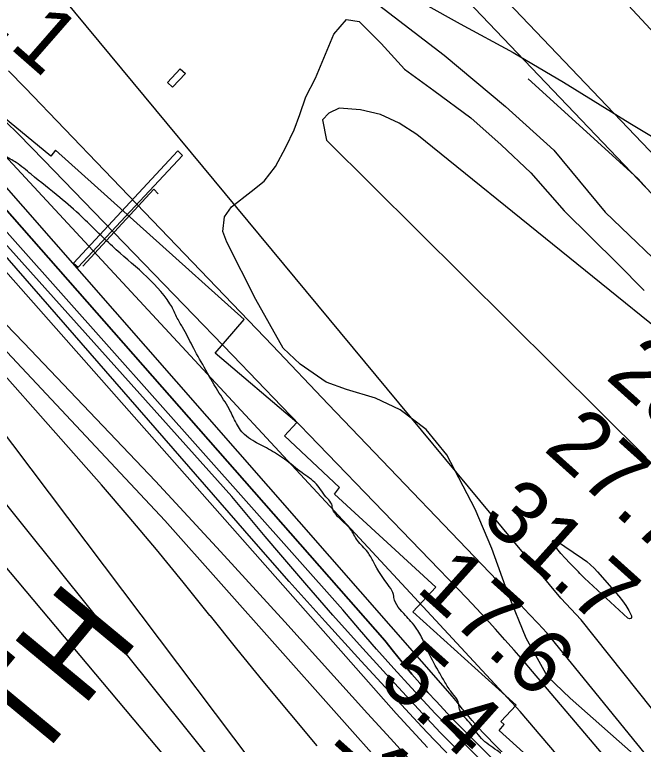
# Model space of a CAD drawing. Extents: x 3355677 to 3393573, y 612928 to 638357.
# Drawn here: x 3376663 to 3377327, y 619755 to 620525 of the extents above; entities that cross this region are included whole.
import ezdxf

# ---------------------------------------------------------------- set-up
doc = ezdxf.new("R2010")
doc.units = 0
for name, color, linetype in [('V-BLDG-OTLN', 7, 'Continuous'), ('V-CHAN-DOCK', 7, 'Continuous'), ('V-CHAN-NAID', 7, 'Continuous'), ('V-FLOD-BASE', 7, 'Continuous'), ('V-LEVE-TOET', 7, 'Continuous'), ('V-RIVR-EDGE', 7, 'Continuous'), ('V-RIVR-RANG', 7, 'Continuous'), ('V-ROAD-CNTR', 7, 'Continuous'), ('V-RRAP-RVMT', 7, 'Continuous'), ('V-SITE-STRC', 7, 'Continuous'), ('V-SITE-VEGE', 7, 'Continuous'), ('V-SURV-LINE', 7, 'Continuous'), ('V-TOPO-DPTH', 7, 'Continuous'), ('V-TOPO-MAJR', 7, 'Continuous'), ('V-TOPO-MINR', 7, 'Continuous'), ('V-TOPO-WATR', 7, 'Continuous')]:
    doc.layers.add(name, color=color, linetype=linetype)

msp = doc.modelspace()

# ---------------------------------------------------------------- linework, layer by layer
at = {"layer": 'V-BLDG-OTLN'}
msp.add_lwpolyline([(3376824.51, 620453.53), (3376837.98, 620467.78), (3376843.34, 620462.71), (3376829.87, 620448.46)], close=True, dxfattribs=at)
at = {"layer": 'V-CHAN-DOCK'}
msp.add_lwpolyline([(3376814.58, 620335.82), (3376810.06, 620341.01), (3376734.97, 620259.69)], dxfattribs=at)
at = {"layer": 'V-FLOD-BASE'}
msp.add_lwpolyline([(3377205.15, 620457.26), (3377320.71, 620352.07), (3377386.63, 620279.32), (3377468.72, 620181.59), (3377480.66, 620166.34), (3377493.33, 620144.12), (3377505.3, 620123.3), (3377517.23, 620108.74)], dxfattribs=at)
at = {"layer": 'V-LEVE-TOET'}
for points in [[(3378038.74, 619743.25), (3377988.98, 619792.41), (3377928.69, 619855.45), (3377869.08, 619921.27), (3377826.3, 619968.39), (3377777.2, 620023.83), (3377729.49, 620079.97), (3377690.22, 620122.92), (3377577.32, 620245.56), (3377527.79, 620287), (3377507.42, 620316.14), (3377475.13, 620355.66), (3377409.21, 620429.11), (3377278.08, 620570.44), (3377180.64, 620671.57), (3377086.67, 620773.41), (3376989.92, 620874.54), (3376924.16, 620920.82), (3376837.35, 620990.66)], [(3377042.47, 620538.88), (3377116.66, 620482.19), (3377181.08, 620428.24), (3377232.21, 620381.87), (3377286.25, 620316.71), (3377361.92, 620244.02), (3377420.11, 620183.76), (3377443.29, 620152.55), (3377450.32, 620141.44), (3377470.08, 620099.07), (3377476.48, 620077.51), (3377484.2, 620069.2), (3377495.36, 620065.78), (3377524.68, 620056.2), (3377550.55, 620041.03), (3377610.09, 619986.35), (3377750.25, 619848.56), (3377806.33, 619791.77)]]:
    msp.add_lwpolyline(points, dxfattribs=at)
at = {"layer": 'V-RIVR-EDGE'}
msp.add_spline([(3378516.49, 618361.05), (3378507.6, 618370.69), (3378490.73, 618386.23), (3378471.74, 618402.14), (3378446.08, 618427.92), (3378423.59, 618453.7), (3378402.15, 618477.72), (3378364.89, 618515.51), (3378349.43, 618530.35), (3378342.04, 618535.3), (3378334.65, 618539.2), (3378327.62, 618546.97), (3378322.71, 618554.38), (3378318.84, 618559.67), (3378306.54, 618572.39), (3378288.96, 618586.53), (3378281.23, 618596.41), (3378275.96, 618603.83), (3378258.04, 618621.84), (3378254.18, 618629.96), (3378247.86, 618638.78), (3378236.96, 618650.79), (3378233.81, 618657.14), (3378231.35, 618661.38), (3378222.57, 618670.56), (3378197.97, 618699.87), (3378183.21, 618714), (3378173.72, 618726.71), (3378162.47, 618734.49), (3378158.95, 618737.67), (3378158.61, 618741.54), (3378158.26, 618744.72), (3378155.81, 618749.66), (3378152.29, 618753.19), (3378146.31, 618755.67), (3378143.5, 618758.85), (3378140, 618769.43), (3378130.53, 618786.72), (3378121.05, 618799.43), (3378116.48, 618802.96), (3378111.54, 618803.33), (3378106.96, 618803.69), (3378107.68, 618808.27), (3378105.22, 618811.8), (3378096.08, 618818.87), (3378090.1, 618823.82), (3378078.84, 618830.54), (3378077.08, 618832.66), (3378071.83, 618844.3), (3378067.97, 618853.12), (3378067.98, 618856.29), (3378066.58, 618858.76), (3378058.13, 618863.01), (3378052.16, 618871.83), (3378044.1, 618888.77), (3378037.43, 618898.65), (3378027.59, 618911.01), (3378012.81, 618918.45), (3378000.84, 618924.11), (3377993.11, 618932.59), (3377988.55, 618941.06), (3377985.4, 618949.52), (3377982.24, 618954.46), (3377974.51, 618963.29), (3377969.24, 618967.89), (3377966.79, 618973.88), (3377960.81, 618977.77), (3377955.52, 618978.84), (3377954.83, 618983.07), (3377951.31, 618985.9), (3377937.58, 618991.22), (3377933.72, 618995.46), (3377918.25, 619012.76), (3377900.33, 619032.19), (3377899.99, 619037.47), (3377897.54, 619041.71), (3377893.67, 619045.59), (3377886.27, 619044.91), (3377882.39, 619044.92), (3377878.87, 619047.39), (3377875.72, 619053.74), (3377866.93, 619063.28), (3377843.02, 619083.78), (3377840.22, 619089.42), (3377839.18, 619096.12), (3377836.71, 619097.89), (3377833.19, 619098.25), (3377832.49, 619100.01), (3377831.44, 619103.89), (3377828.98, 619106.01), (3377820.18, 619110.97), (3377809.64, 619121.21), (3377795.58, 619135.69), (3377778.71, 619154.76), (3377773.79, 619160.41), (3377758.67, 619171.37), (3377751.64, 619178.79), (3377734.41, 619195.04), (3377715.08, 619215.53), (3377698.93, 619236.36), (3377689.44, 619246.6), (3377686.28, 619253.66), (3377675.73, 619259.67), (3377669.05, 619265.33), (3377666.24, 619269.92), (3377662.02, 619272.39), (3377656.38, 619274.17), (3377649.7, 619279.47), (3377628.6, 619296.08), (3377619.46, 619304.56), (3377610.32, 619314.45), (3377594.85, 619326.47), (3377585.71, 619336.01), (3377577.62, 619344.49), (3377561.44, 619355.45), (3377551.95, 619364.63), (3377544.22, 619374.17), (3377540.72, 619384.04), (3377539.32, 619385.81), (3377536.15, 619386.87), (3377528.75, 619389.01), (3377525.59, 619391.83), (3377523.49, 619398.53), (3377519.99, 619409.11), (3377509.1, 619421.12), (3377504.18, 619425.71), (3377489.74, 619431.04), (3377482.35, 619435.28), (3377478.49, 619440.93), (3377476.38, 619443.05), (3377471.46, 619446.94), (3377465.14, 619455.41), (3377463.39, 619460), (3377454.25, 619470.59), (3377432.47, 619495.66), (3377419.12, 619513.31), (3377396.28, 619540.15), (3377376.96, 619562.4), (3377360.09, 619581.12), (3377353.41, 619589.94), (3377348.5, 619598.76), (3377341.83, 619607.59), (3377323.55, 619623.49), (3377313.35, 619633.38), (3377305.61, 619638.33), (3377297.52, 619644.7), (3377297.53, 619647.87), (3377297.54, 619650.69), (3377294.03, 619656.69), (3377285.24, 619666.58), (3377279.28, 619677.16), (3377274.01, 619683.52), (3377265.56, 619688.47), (3377258.89, 619694.83), (3377253.62, 619705.06), (3377251.89, 619714.93), (3377248.03, 619720.93), (3377245.57, 619724.46), (3377241.7, 619727.64), (3377232.89, 619728.37), (3377223.38, 619730.86), (3377212.47, 619733.35), (3377204.37, 619737.6), (3377200.86, 619740.08), (3377195.22, 619741.15), (3377185.71, 619741.17), (3377172.33, 619748.61), (3377155.8, 619761.33), (3377143.16, 619778.28), (3377132.62, 619792.4), (3377131.93, 619797.33), (3377130.18, 619802.27), (3377123.51, 619811.1), (3377116.49, 619822.04), (3377110.17, 619832.98), (3377098.6, 619854.85), (3377095.09, 619862.97), (3377087.73, 619876.73), (3377081.41, 619884.85), (3377075.78, 619891.2), (3377063.5, 619909.91), (3377063.15, 619913.08), (3377058.59, 619921.55), (3377041.74, 619947.67), (3377035.78, 619957.9), (3377024.88, 619970.26), (3377017.51, 619982.26), (3377008.73, 619991.09), (3377000.99, 619999.22), (3376998.89, 620003.1), (3376997.85, 620008.39), (3376993.28, 620014.39), (3376981.69, 620029.57), (3376966.57, 620041.59), (3376947.93, 620056.08), (3376931.04, 620066.69), (3376914.5, 620075.54), (3376905.71, 620081.91), (3376896.22, 620095.67), (3376889.56, 620109.08), (3376877.63, 620128.14), (3376863.24, 620153.19), (3376850.61, 620175.78), (3376840.44, 620195.18), (3376834.13, 620206.12), (3376830.62, 620213.88), (3376827.11, 620219.88), (3376766.3, 620280.64), (3376733.96, 620311.73), (3376710.76, 620332.22), (3376680.51, 620356.61), (3376664.69, 620368.98), (3376652.37, 620376.06), (3376623.52, 620393.4), (3376605.58, 620405.78), (3376585.52, 620418.86), (3376578.14, 620424.17), (3376571.8, 620428.06), (3376565.46, 620427.02), (3376541.18, 620440.12), (3376536.96, 620446.47), (3376535.22, 620453.17), (3376537.71, 620461.97), (3376537.72, 620466.2), (3376535.61, 620469.03), (3376529.98, 620470.8), (3376523.63, 620470.11), (3376520.11, 620471.53), (3376509.21, 620481.07), (3376501.13, 620489.55), (3376495.52, 620499.78), (3376489.55, 620510.72), (3376487.1, 620514.95), (3376486.05, 620518.13), (3376484.29, 620520.6), (3376464.95, 620537.91), (3376449.83, 620547.47), (3376433.64, 620556.31), (3376408.32, 620577.17), (3376393.54, 620585.66), (3376376.29, 620593.81), (3376351.66, 620606.2), (3376335.11, 620613.29), (3376324.56, 620620.01), (3376307.31, 620625.34), (3376296.04, 620630.65), (3376270.36, 620648.34), (3376252.78, 620662.12), (3376242.94, 620672.72), (3376238.01, 620675.9), (3376233.43, 620676.62), (3376229.56, 620679.09), (3376210.93, 620695.35), (3376192.64, 620709.84), (3376157.47, 620736.71), (3376139.88, 620750.14), (3376127.93, 620761.8), (3376118.44, 620769.58), (3376106.12, 620776.3), (3376072.01, 620806.34), (3376048.47, 620834.23), (3376004.89, 620878.04), (3375983.1, 620902.76), (3375960.97, 620929.59), (3375953.95, 620939.83), (3375949.03, 620948.3), (3375944.83, 620957.82), (3375936.05, 620971.59), (3375912.87, 621001.6), (3375906.89, 621006.9), (3375899.52, 621016.43), (3375896.01, 621023.48), (3375881.26, 621042.55), (3375856.32, 621075.38), (3375835.59, 621097.28), (3375809.57, 621122.72), (3375786.01, 621142.15), (3375742.74, 621169.75), (3375706.5, 621193.09), (3375654.8, 621233.74), (3375605.57, 621273.68), (3375571.82, 621307.24), (3375559.88, 621321.37), (3375554.61, 621330.89), (3375550.75, 621336.89), (3375547.94, 621339.72), (3375541.25, 621342.56), (3375536.33, 621345.74), (3375533.51, 621347.86), (3375528.24, 621352.81), (3375524.03, 621359.16), (3375521.22, 621361.99), (3375518.76, 621365.16), (3375514.54, 621369.76), (3375499.05, 621375.43), (3375478.63, 621382.53), (3375451.52, 621393.17), (3375434.62, 621398.5), (3375424.77, 621404.51), (3375412.44, 621407.36), (3375405.76, 621410.55), (3375395.2, 621414.45), (3375385.69, 621417.29), (3375374.07, 621420.49), (3375363.5, 621420.87), (3375351.51, 621419.14), (3375336.69, 621411.07), (3375326.11, 621405.81), (3375315.54, 621405.48), (3375306.73, 621408.33), (3375297.58, 621412.93), (3375285.62, 621419.3), (3375281.41, 621425.65), (3375276.14, 621431.66), (3375271.91, 621433.78), (3375264.16, 621435.21), (3375259.93, 621435.22), (3375254.65, 621435.24), (3375251.48, 621435.24), (3375245.49, 621436.31), (3375239.86, 621437.74), (3375215.21, 621444.49), (3375187.39, 621452.67), (3375156.75, 621461.2), (3375150.77, 621464.74), (3375147.25, 621465.8), (3375142.67, 621466.87), (3375137.39, 621467.94), (3375132.1, 621468.31), (3375129.64, 621468.32), (3375105.35, 621477.18), (3375084.93, 621485.69), (3375080.36, 621489.23), (3375075.08, 621491.35), (3375067.33, 621492.43), (3375058.88, 621497.03), (3375037.06, 621506.95), (3374951.91, 621556.5), (3374890.69, 621595.76), (3374838.99, 621635), (3374815.41, 621649.51), (3374801.34, 621657.65)], degree=3, dxfattribs=at)
at = {"layer": 'V-ROAD-CNTR'}
for points in [[(3376748.36, 620623.66), (3376785.96, 620626.67), (3376841.69, 620626.31), (3376883.52, 620620.98), (3376920.49, 620612.15), (3376975.64, 620592.28), (3377026.61, 620573.08), (3377058.75, 620557.25), (3377133.54, 620515.21), (3377189.45, 620484.9), (3377242.58, 620453.87)], [(3377242.58, 620453.87), (3377312.5, 620410.4), (3377410.38, 620351.78), (3377483.09, 620307.63), (3377510.34, 620293.86), (3377527.79, 620287), (3377542.44, 620285), (3377557.06, 620285.09), (3377573.76, 620287.98)]]:
    msp.add_lwpolyline(points, dxfattribs=at)
at = {"layer": 'V-RRAP-RVMT'}
for p, q in [((3376701.37, 620375.82), (3376599.84, 620458.47)), ((3376706.26, 620382.04), (3376701.37, 620375.82)), ((3376905.46, 620203.33), (3376706.26, 620382.04)), ((3376874.91, 620167.79), (3376905.46, 620203.33)), ((3376960.82, 620094.78), (3376874.91, 620167.79)), ((3376947.89, 620080.54), (3376960.82, 620094.78)), ((3377006.09, 620026.18), (3376947.89, 620080.54)), ((3377000.59, 620019.15), (3377006.09, 620026.18)), ((3377107.6, 619921.07), (3377000.59, 620019.15)), ((3377083.41, 619895.01), (3377107.6, 619921.07)), ((3377192.3, 619796.42), (3377083.41, 619895.01)), ((3377176.31, 619779.28), (3377192.3, 619796.42)), ((3377179.95, 619776.09), (3377176.31, 619779.28)), ((3377174.47, 619769.89), (3377179.95, 619776.09)), ((3377224.22, 619725), (3377174.47, 619769.89))]:
    msp.add_line(p, q, dxfattribs=at)
at = {"layer": 'V-SITE-STRC'}
msp.add_line((3376725.16, 620262.87), (3376730.07, 620258.5), dxfattribs=at)
msp.add_lwpolyline([(3376730.07, 620258.5), (3376840.34, 620376.5), (3376835.42, 620381.36), (3376725.16, 620262.87)], dxfattribs=at)
at = {"layer": 'V-SITE-VEGE'}
for p, q in [((3376999.95, 620504.43), (3377013.54, 620519.98)), ((3377013.54, 620519.98), (3377026.65, 620517.68)), ((3377026.65, 620517.68), (3377049.99, 620494.61)), ((3376980.6, 620457.9), (3376999.95, 620504.43)), ((3377049.99, 620494.61), (3377074.55, 620467.39)), ((3377074.55, 620467.39), (3377105.63, 620444.97)), ((3376970.6, 620438.2), (3376980.6, 620457.9)), ((3377105.63, 620444.97), (3377144.48, 620416.04)), ((3376964.17, 620419.72), (3376970.6, 620438.2)), ((3376958.31, 620403.62), (3376964.17, 620419.72)), ((3377144.48, 620416.04), (3377176.78, 620387.68)), ((3376949.5, 620385.12), (3376958.31, 620403.62)), ((3377176.78, 620387.68), (3377207.9, 620358.11)), ((3376938.31, 620364.83), (3376949.5, 620385.12)), ((3376926.51, 620349.28), (3376938.31, 620364.83)), ((3377207.9, 620358.11), (3377243.24, 620317.86)), ((3376912.89, 620338.49), (3376926.51, 620349.28)), ((3376892.16, 620322.3), (3376912.89, 620338.49)), ((3376884.49, 620311.55), (3376892.16, 620322.3)), ((3377243.24, 620317.86), (3377299.51, 620262.27)), ((3376882.8, 620296.06), (3376884.49, 620311.55)), ((3376887.03, 620284.78), (3376882.8, 620296.06)), ((3376917.74, 620224.28), (3376887.03, 620284.78)), ((3377299.51, 620262.27), (3377327.65, 620233.88)), ((3376946.6, 620173.28), (3376917.74, 620224.28)), ((3376964.56, 620156.13), (3376946.6, 620173.28)), ((3376992.04, 620137.25), (3376964.56, 620156.13)), ((3377013.51, 620129.65), (3376992.04, 620137.25)), ((3377043.91, 620120.31), (3377013.51, 620129.65)), ((3377070.17, 620107.98), (3377043.91, 620120.31)), ((3377097.66, 620087.32), (3377070.17, 620107.98)), ((3377119.24, 620060.67), (3377097.66, 620087.32)), ((3377149.34, 620003.13), (3377119.24, 620060.67)), ((3377166.84, 619961.59), (3377149.34, 620003.13)), ((3377184.39, 619912.9), (3377166.84, 619961.59)), ((3377203.11, 619867.2), (3377184.39, 619912.9)), ((3377225.37, 619826.87), (3377203.11, 619867.2)), ((3377249.31, 619803.81), (3377225.37, 619826.87)), ((3377325.88, 619736.44), (3377249.31, 619803.81))]:
    msp.add_line(p, q, dxfattribs=at)
at = {"layer": 'V-SURV-LINE'}
for points in [[(3376817.2, 620922.09), (3378379.59, 619286.69)], [(3378357.88, 619265.98), (3376795.5, 620901.38)]]:
    msp.add_lwpolyline(points, dxfattribs=at)
at = {"layer": 'V-TOPO-DPTH'}
for points in [[(3378514.15, 618361.04), (3378556.16, 618361.15), (3378222.56, 618712.12), (3378209.07, 618726.29), (3378195.58, 618740.46), (3378182.07, 618754.61), (3378168.56, 618768.76), (3377994.99, 618950.3), (3377937.03, 619010.72), (3377878.95, 619071.02), (3377820.68, 619131.14), (3377762.28, 619191.13), (3377673.92, 619281.62), (3377659.61, 619296.27), (3377645.29, 619310.92), (3377630.96, 619325.57), (3377616.64, 619340.21), (3377422.93, 619538.09), (3377378.33, 619584.6), (3377334.39, 619631.71), (3377291.44, 619679.73), (3377249.15, 619728.35), (3377196.86, 619789.73), (3376629.45, 620400.83)], [(3376591.11, 620390.31), (3377053.83, 619864.54), (3377062.93, 619853.16), (3377072.1, 619841.85), (3377074.28, 619839.18), (3377082.5, 619829.32), (3377090.85, 619819.57), (3377099.4, 619809.99), (3377108.06, 619800.52), (3377119.94, 619787.8), (3377122.78, 619784.79), (3377125.64, 619781.8), (3377128.53, 619778.84), (3377131.44, 619775.89), (3377310.92, 619596.21)], [(3376591.11, 620390.31), (3377053.83, 619864.54), (3377062.93, 619853.16), (3377072.1, 619841.85), (3377074.28, 619839.18), (3377082.5, 619829.32), (3377090.85, 619819.57), (3377099.4, 619809.99), (3377108.06, 619800.52), (3377119.94, 619787.8), (3377122.78, 619784.79), (3377125.64, 619781.8), (3377128.53, 619778.84), (3377131.44, 619775.89), (3377310.92, 619596.21)], [(3377132.12, 619747.52), (3377122.42, 619757.43), (3377112.79, 619767.4), (3377103.26, 619777.46), (3377093.79, 619787.58), (3377055.5, 619828.92), (3377027.16, 619859.96), (3376999.12, 619891.26), (3376971.53, 619922.96), (3376944.24, 619954.92), (3376927.69, 619974.58), (3376892.47, 620016.68), (3376573.41, 620371.98)], [(3377132.12, 619747.52), (3377122.42, 619757.43), (3377112.79, 619767.4), (3377103.26, 619777.46), (3377093.79, 619787.58), (3377055.5, 619828.92), (3377027.16, 619859.96), (3376999.12, 619891.26), (3376971.53, 619922.96), (3376944.24, 619954.92), (3376927.69, 619974.58), (3376892.47, 620016.68), (3376573.41, 620371.98)], [(3376602.77, 620311.43), (3377065.84, 619787.52), (3377082.35, 619769.66), (3377098.98, 619751.91)], [(3377098.98, 619751.91), (3377082.35, 619769.66), (3377065.84, 619787.52), (3376602.77, 620311.43)], [(3377059.32, 619724), (3376821.66, 619991.29), (3376535.03, 620296.72)], [(3376535.03, 620296.72), (3376821.66, 619991.29), (3377059.32, 619724)], [(3376558.33, 620297.32), (3376672.9, 620178.87), (3376811.85, 620032.74), (3376880.33, 619958.74), (3376948.31, 619884.27), (3377035.61, 619787.65), (3377059.69, 619761.26), (3377083.94, 619735.03)], [(3376558.33, 620297.32), (3376672.9, 620178.87), (3376811.85, 620032.74), (3376880.33, 619958.74), (3376948.31, 619884.27), (3377035.61, 619787.65), (3377059.69, 619761.26), (3377083.94, 619735.03)]]:
    msp.add_lwpolyline(points, dxfattribs=at)
at = {"layer": 'V-TOPO-MAJR'}
for points in [[(3377683.18, 619356.5), (3377261.04, 619886.42), (3377239.44, 619909.23), (3376702.95, 620556.88), (3376683.28, 620572.93), (3376662.36, 620587.59)], [(3377392.2, 620152.34), (3377087.63, 620398.47), (3377068.91, 620410.52), (3377049.2, 620419.65), (3377028.01, 620424.42), (3377005.82, 620426.28), (3376994.72, 620420.98), (3376988.05, 620413.91), (3376992.46, 620392.72), (3377329.59, 620057.71)], [(3376982.58, 619753.64), (3376953.97, 619787.56), (3376925.59, 619821.67), (3376897.55, 619856.05), (3376869.73, 619890.62), (3376869.23, 619891.24), (3376841.13, 619926.09), (3376812.74, 619960.7), (3376783.93, 619994.96), (3376754.83, 620028.99), (3376590.84, 620213.83)]]:
    msp.add_lwpolyline(points, dxfattribs=at)
at = {"layer": 'V-TOPO-MINR'}
for points in [[(3377535.89, 619490.6), (3377224.89, 619872.72), (3377215.65, 619882.59), (3377206.36, 619892.42), (3377197.04, 619902.21), (3376994.22, 620114.13), (3376935.16, 620175.8), (3376876.09, 620237.46), (3376817, 620299.09), (3376757.88, 620360.7), (3376674.39, 620447.69), (3376656.78, 620465.57)], [(3377469.88, 619525.5), (3377209.73, 619831.83), (3377200.12, 619843.14), (3377190.44, 619854.4), (3377180.64, 619865.55), (3377170.77, 619876.64), (3377160.78, 619887.63), (3377150.72, 619898.54), (3377140.54, 619909.35), (3376944.87, 620112.09), (3376893.33, 620165.41), (3376841.79, 620218.72), (3376694.12, 620371.42), (3376680.71, 620385.17), (3376667.23, 620398.84), (3376653.64, 620412.4)], [(3377565.96, 619324.7), (3377131.78, 619761.99), (3377125.54, 619768.34), (3377119.34, 619774.73), (3377113.19, 619781.18), (3377107.09, 619787.67), (3377081.85, 619814.79), (3377063.33, 619835.02), (3377045.05, 619855.46), (3377027.12, 619876.21), (3377009.44, 619897.17), (3376564.05, 620397.04)], [(3377617.01, 619314.73), (3377168.34, 619756.44), (3377162.59, 619762.23), (3377156.93, 619768.12), (3377151.41, 619774.14), (3377145.98, 619780.24), (3377140.69, 619786.47), (3377135.48, 619792.75), (3377130.39, 619799.15), (3377125.39, 619805.6), (3376607.2, 620396.53)], [(3378556.16, 618361.15), (3378222.56, 618712.12), (3378209.07, 618726.29), (3378195.58, 618740.46), (3378182.07, 618754.61), (3378168.56, 618768.76), (3377994.99, 618950.3), (3377937.03, 619010.72), (3377878.95, 619071.02), (3377820.68, 619131.14), (3377762.28, 619191.13), (3377673.92, 619281.62), (3377659.61, 619296.27), (3377645.29, 619310.92), (3377630.96, 619325.57), (3377616.64, 619340.21), (3377422.93, 619538.09), (3377378.33, 619584.6), (3377334.39, 619631.71), (3377291.44, 619679.73), (3377249.15, 619728.35), (3377196.86, 619789.73), (3376629.45, 620400.83)], [(3377132.12, 619747.52), (3377122.42, 619757.43), (3377112.79, 619767.4), (3377103.26, 619777.46), (3377093.79, 619787.58), (3377055.5, 619828.92), (3377027.16, 619859.96), (3376999.12, 619891.26), (3376971.53, 619922.96), (3376944.24, 619954.92), (3376927.69, 619974.58), (3376892.47, 620016.68), (3376573.41, 620371.98)], [(3377119.18, 619746.11), (3377106.02, 619759.8), (3377092.99, 619773.62), (3377080.06, 619787.53), (3377029.03, 619842.92), (3376990.89, 619884.8), (3376953.06, 619926.95), (3376915.71, 619969.53), (3376595.99, 620336.39)], [(3377098.98, 619751.91), (3377082.35, 619769.66), (3377065.84, 619787.52), (3376602.77, 620311.43)], [(3376535.03, 620296.72), (3376821.66, 619991.29), (3377059.32, 619724)], [(3377083.94, 619735.03), (3377059.69, 619761.26), (3377035.61, 619787.65), (3376948.31, 619884.27), (3376880.33, 619958.74), (3376811.85, 620032.74), (3376672.9, 620178.87), (3376558.33, 620297.32)], [(3376952.01, 619637.45), (3376428.22, 620289.97)], [(3376971.91, 619659.43), (3376505.08, 620278.24)], [(3376910.68, 619636.35), (3376446.98, 620188.35)], [(3377271, 619944.53), (3377274.83, 619940.87), (3377278.48, 619937.01), (3377300.89, 619911.44), (3377304.74, 619906.64), (3377308.29, 619901.64), (3377311.41, 619896.36), (3377314.23, 619890.89), (3377314.06, 619889.07), (3377313.44, 619887.89), (3377312.13, 619887.67), (3377310.35, 619888.08), (3377264.64, 619930.59), (3377261.35, 619933.73), (3377259.74, 619935.34), (3377258.15, 619936.96), (3377249.03, 619946.41), (3377244.32, 619951.46), (3377239.73, 619956.61), (3377235.31, 619961.91), (3377231.02, 619967.32), (3377230.82, 619969.01), (3377231.16, 619970.19), (3377232.32, 619970.61), (3377234.03, 619970.51), (3377262.63, 619951.04), (3377266.9, 619947.89), (3377271, 619944.53)]]:
    msp.add_lwpolyline(points, dxfattribs=at)
at = {"layer": 'V-TOPO-WATR'}
msp.add_lwpolyline([(3377310.92, 619596.21), (3377131.44, 619775.89), (3377128.53, 619778.84), (3377125.64, 619781.8), (3377122.78, 619784.79), (3377119.94, 619787.8), (3377108.06, 619800.52), (3377099.4, 619809.99), (3377090.85, 619819.57), (3377082.5, 619829.32), (3377074.28, 619839.18), (3377072.1, 619841.85), (3377062.93, 619853.16), (3377053.83, 619864.54), (3376591.11, 620390.31)], dxfattribs=at)

# ---------------------------------------------------------------- texts
at = {"layer": 'V-CHAN-NAID'}
msp.add_text('MOORING BUOY WITH ', height=100, rotation=50.36157, dxfattribs=at).set_placement((3375871.8, 618751.38))
at = {"layer": 'V-RIVR-RANG'}
for s, rotation, p in [('25.1', 318.83833, (3376562.68, 620572.83)), ('23.6', 318.08833, (3377285.49, 620141.83)), ('27.7', 318.08833, (3377220.24, 620066.02)), ('31.7', 318.08833, (3377153.63, 619991.44)), ('17.6', 318.08833, (3377085.63, 619918.09)), ('5.4', 318.08833, (3377045.12, 619820.08)), ('-40', 318.36922, (3376983.08, 619740.87))]:
    msp.add_text(s, height=67, rotation=rotation, dxfattribs=at).set_placement(p)

doc.saveas('drawing.dxf')
